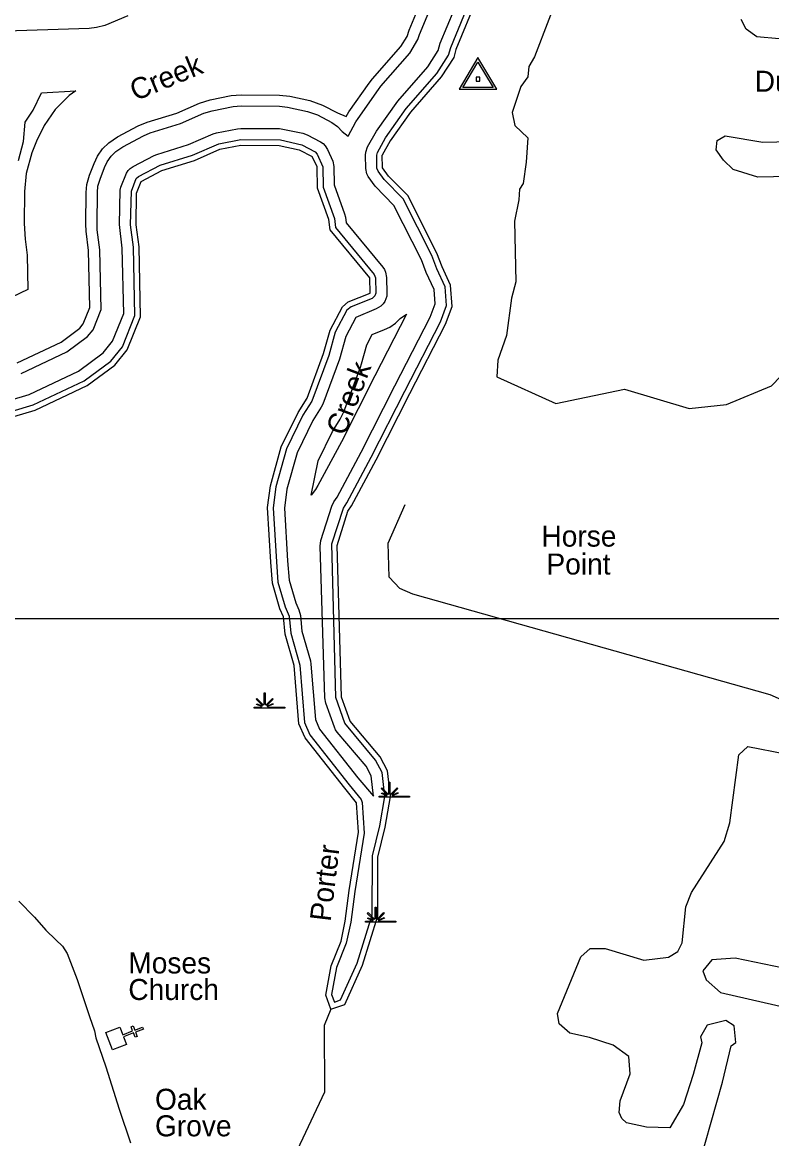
# Model space of a CAD drawing. Extents: x 2532689 to 2764727, y 536648 to 732970.
# Drawn here: x 2648158 to 2653505, y 594108 to 602075 of the extents above; entities that cross this region are included whole.
import ezdxf

# ---------------------------------------------------------------- set-up
doc = ezdxf.new("R2010")
doc.units = 0
for name, color, linetype in [('Exist Cultural Church CELL', 7, 'Continuous'), ('Exist Cultural Church Label', 7, 'Continuous'), ('Exist Hydrographic Buffer Line', 7, 'Continuous'), ('Exist Hydrographic Creek Double Shore', 7, 'Continuous'), ('Exist Hydrographic Creek Single Shore', 7, 'Continuous'), ('Exist Hydrographic Creek Single Shore Label', 7, 'Continuous'), ('Exist Hydrographic Point Label', 7, 'Continuous'), ('Exist Hydrographic Swamp CELL', 7, 'Continuous'), ('Exist Road Secondary Type 51 Attributed', 7, 'Continuous'), ('Exist Survey Geodetic Marker CELL', 7, 'Continuous'), ('Exist Survey Geodetic Marker Label', 7, 'Continuous'), ('Map Preparation Inset Cut Line', 7, 'Continuous')]:
    doc.layers.add(name, color=color, linetype=linetype)

msp = doc.modelspace()

# ---------------------------------------------------------------- linework, layer by layer
at = {"layer": 'Exist Cultural Church CELL'}
msp.add_lwpolyline([(2648853.2, 594902.8), (2648873.8, 594849.7), (2648944.9, 594877.2), (2648933.3, 594907), (2648948.2, 594912.8), (2648959.8, 594882.9), (2649015.9, 594904.6), (2649021.6, 594889.6), (2648965.5, 594868), (2648977, 594838.1), (2648962.1, 594832.3), (2648950.6, 594862.2), (2648879.6, 594834.8), (2648900.2, 594781), (2648800.9, 594742.6), (2648753.9, 594864.5)], close=True, dxfattribs=at)
at = {"layer": 'Exist Hydrographic Buffer Line'}
for points in [[(2650467.6, 601403.3), (2650487.9, 601435.6), (2650632.8, 601641.7), (2650656.4, 601671.5), (2650858.8, 601903.5), (2650903.3, 601973.6), (2650918.7, 602018.2), (2651061.4, 602364.7)], [(2648874.5, 601187.5), (2649022.5, 601265.7), (2649070.5, 601285.7), (2649287.3, 601352.7), (2649453.6, 601425.8), (2649513, 601444.4), (2649663.1, 601473.4), (2649718.3, 601478.5), (2649993.3, 601476.5), (2650049.9, 601470.3), (2650192, 601440), (2650263.5, 601414.1), (2650366.5, 601359.8), (2650406.4, 601331.8), (2650440.9, 601297.3), (2650481.7, 601263.6), (2650537.7, 601364.4), (2650553.5, 601389.6), (2650698.4, 601595.7), (2650716.7, 601618.9), (2650923.2, 601855.2), (2650980.8, 601953), (2650992.5, 601987.7), (2651136.8, 602338)], [(2648913.3, 601017), (2648928, 601031.9), (2648949.3, 601046), (2649097.4, 601124.2), (2649117.9, 601132.8), (2649343.2, 601202.6), (2649518.2, 601279.4), (2649543.6, 601287.3), (2649693.7, 601316.3), (2649717.1, 601318.5), (2649992, 601316.5), (2650016.4, 601313.9), (2650158.3, 601283.5), (2650189.1, 601272.4), (2650286.3, 601221.3), (2650303.7, 601209.3), (2650318.5, 601194.5), (2650334.9, 601168.6), (2650374, 601084.2), (2650381.4, 601045.6), (2650383.9, 600914.3), (2650457.3, 600709.5), (2650463.4, 600684.8), (2650469, 600643.7), (2650729.8, 600327.1), (2650741.5, 600310.7), (2650750.1, 600291.8), (2650757.5, 600252.9), (2650759.3, 600142.4), (2650757.7, 600121.6), (2650752.2, 600101.4), (2650743.3, 600082.5), (2650731.5, 600065.3), (2650716.7, 600050.5), (2650683.7, 600030.9), (2650536.7, 599969.2), (2650465.7, 599833.7), (2650420, 599670.6), (2650301.9, 599350.6), (2650291, 599327.9), (2650230.1, 599232.3), (2650118.1, 599003.7), (2650046.2, 598743.5), (2650028.1, 598607.4), (2650050.3, 598230.8), (2650060.9, 598094.2), (2650109.1, 597932.2), (2650131.9, 597881.3), (2650141.9, 597842.8), (2650152, 597730), (2650212.9, 597517.1), (2650217, 597493.8), (2650249.4, 597098.3), (2650279.3, 597030.7), (2650552.2, 596683.7), (2650663.2, 596553), (2650646.8, 596697.1), (2650611.3, 596765.3), (2650405.4, 597009.3), (2650393.5, 597026.5), (2650384.7, 597045.7), (2650322.8, 597217.2), (2650315.4, 597254.4), (2650283.4, 598336.6), (2650288.9, 598376.4), (2650366.9, 598622.5), (2650381.6, 598653.1), (2650404.4, 598686.9), (2650576, 599007.8), (2650815.7, 599479.8), (2651067.7, 599970), (2651103.6, 600065.2), (2651095.4, 600167.6), (2651039.9, 600288.8), (2651006.4, 600379.5), (2650808.6, 600768.8), (2650675.5, 600906.5), (2650624.4, 600975.8), (2650615.6, 600994.8), (2650608.4, 601033.2), (2650606.4, 601127.7), (2650608.2, 601148.5), (2650621.3, 601185.9), (2650684.1, 601297.5), (2650837.1, 601513.5), (2651051.1, 601758.8), (2651125.4, 601873.7), (2651140.3, 601926.8), (2651288.2, 602284.9)], [(2651214.3, 601896.3), (2651363.6, 602258.4)], [(2648910, 602121.9), (2648746.5, 602053.8), (2648685.9, 602037.6), (2648635, 602032.3), (2647966.1, 602010.3), (2647941.9, 601899.9), (2647927.8, 601850.9), (2647880.8, 601724.2), (2647855, 601669.4), (2647819.1, 601618), (2647797.8, 601594.9), (2647717.6, 601514.5), (2647725.8, 601477.8), (2647734.8, 601412.6), (2647738.3, 601363.4), (2647732.8, 601300.9), (2647716.6, 601240.3)], [(2647931.9, 599254.2), (2648235.1, 599344.5), (2648599.5, 599517.5), (2648789.6, 599658), (2648871.6, 599758.1), (2648961, 599981.8), (2648950.4, 600470.1), (2648930.3, 600630.4), (2648936, 600870.8), (2648970.7, 600959.9), (2648986.7, 600975.3), (2649141.7, 601056.4), (2649371.3, 601127.5), (2649558.8, 601208.8), (2649716.6, 601238.5), (2649999.6, 601235.6), (2650151.8, 601201.6), (2650246.3, 601152), (2650262.7, 601134.4), (2650301.5, 601044), (2650304.1, 600899.6), (2650384.1, 600674.2), (2650392.7, 600610.5), (2650668.1, 600276.1), (2650677.3, 600251.5), (2650679.4, 600142.4), (2650674.2, 600122.4), (2650654.1, 600105.3), (2650503.2, 600045.5), (2650473.1, 600020.3), (2650390.9, 599863.3), (2650344.9, 599698.2), (2650223.1, 599370.7), (2650160.4, 599271.4), (2650042.9, 599032.2), (2649967.6, 598759.5), (2649947.9, 598610.3), (2649970.5, 598225.4), (2649982, 598079.4), (2650033.9, 597904.3), (2650062.2, 597835.8), (2650073, 597715.3), (2650137.2, 597487.3), (2650170.6, 597078.3), (2650210, 596989.1), (2650489.7, 596633.7), (2650574.6, 596529.1), (2650583.4, 596506.4), (2650595.9, 596288), (2650530.1, 595872.3), (2650501.8, 595651.9), (2650469.6, 595502.8), (2650400.3, 595329.7), (2650364.8, 595135.8), (2650384.1, 595082.6), (2650429.2, 595098), (2650547.9, 595360.8), (2650654.6, 595705.1), (2650655.8, 596125.5), (2650708.3, 596339.7), (2650744, 596550.8), (2650724.5, 596720.8), (2650677.9, 596810.1), (2650460, 597072.9), (2650395.4, 597256.8), (2650365.2, 598352.2), (2650448.3, 598608.5), (2650473.3, 598645.8), (2650647, 598970.8), (2650886.9, 599443.3), (2651140.9, 599937.5), (2651185, 600053.7), (2651174.2, 600188.2), (2651114.9, 600316.6), (2651079.6, 600411.6), (2650874.4, 600816), (2650739.4, 600954.4), (2650696.4, 601011.9), (2650688.4, 601035), (2650686.3, 601127.7), (2650691.5, 601147.1), (2650749.7, 601251.5), (2650897.3, 601460.9), (2651115.3, 601710.5), (2651199.4, 601841), (2651214.3, 601896.3)], [(2648130, 601089.8), (2648166, 601224.5), (2648178.3, 601363.4), (2648236, 601449.4), (2648293.4, 601571.2), (2648538.2, 601585.9), (2648491.1, 601552.7), (2648392.6, 601454.2), (2648312.5, 601339.9), (2648258.3, 601226.5), (2648226.3, 601143.2), (2648185.5, 600995.5), (2648173.2, 600867), (2648170.4, 600640.5), (2648176.9, 600528.7), (2648191.3, 600413.5), (2648196.8, 600167.6), (2647962, 600056.3)], [(2648120.1, 599644.2), (2648434.3, 599793.2), (2648567.1, 599891.6), (2648592.8, 599922.8), (2648639.9, 600040.1), (2648630.9, 600446.3), (2648613.3, 600584.3), (2648610.4, 600634.6), (2648613.3, 600861.2), (2648618.8, 600919), (2648637.3, 600985.5), (2648669.2, 601068.9), (2648693.6, 601119.9), (2648729.5, 601171.3), (2648773.8, 601215.6), (2648837, 601258.1), (2648985, 601336.4), (2649047.2, 601362.1), (2649259.4, 601427.8), (2649421.6, 601499.1), (2649498.1, 601522.9), (2649648.2, 601551.9), (2649718.9, 601558.5), (2649993.9, 601556.5), (2650066.7, 601548.6), (2650208.6, 601518.2), (2650300.6, 601484.9), (2650406.4, 601429.1), (2650467.6, 601403.3)], [(2648148.8, 599569.3), (2648475.9, 599724.3), (2648622.9, 599833.1), (2648662.3, 599881.6), (2648720.1, 600025.5), (2648710.9, 600452.2), (2648692.6, 600594.5), (2648690.4, 600633.6), (2648693.2, 600860.2), (2648697.5, 600905.1), (2648711.9, 600956.9), (2648743.9, 601040.2), (2648762.7, 601079.9), (2648790.8, 601119.9), (2648825.3, 601154.4), (2648874.5, 601187.5)], [(2647909.1, 599330.9), (2648206.4, 599419.5), (2648558.3, 599586.4), (2648733.8, 599716.4), (2648801.9, 599799.3), (2648880.9, 599996.3), (2648870.6, 600464.2), (2648850.3, 600631.4), (2648855, 600877.3), (2648861.4, 600899.5), (2648901.4, 600999.9), (2648913.3, 601017)], [(2650218.4, 598700.6), (2650268.4, 598946.7), (2650370.2, 599154), (2650425.9, 599242.3), (2650452.2, 599295.2), (2650570.1, 599615.2), (2650577.3, 599637.3), (2650615.2, 599774.5), (2650653.1, 599846.8), (2650742.3, 599882.1), (2650779.4, 599900), (2650819.4, 599928), (2650853.9, 599962.5), (2650899.6, 599993.3), (2650673.4, 599553), (2650434.1, 599081.8), (2650267.2, 598769.4), (2650248.8, 598742.1), (2650218.4, 598700.6)]]:
    msp.add_lwpolyline(points, dxfattribs=at)
at = {"layer": 'Exist Hydrographic Creek Double Shore'}
for points in [[(2651401.4, 602245), (2651251.5, 601881), (2651236.5, 601824.6), (2651147.3, 601686.4), (2650927.5, 601434.6), (2650782.3, 601228.4), (2650726.3, 601127.7)], [(2647943.4, 599215.9), (2648249.3, 599307.1), (2648620.4, 599483), (2648817.3, 599628.8), (2648906.3, 599737.5), (2649001.4, 599974.5), (2648990.4, 600473.1), (2648970.3, 600629.9), (2648973.3, 600856.5), (2649005.3, 600939.9), (2649153.4, 601018.2), (2649385.3, 601089.9), (2649566.3, 601169.5), (2649716.4, 601198.5), (2649991.4, 601196.5), (2650133.3, 601166.1), (2650226.4, 601117.3)], [(2649907.8, 598611.8), (2649928.5, 598767.6), (2650005.4, 599046.5), (2650125.3, 599291), (2650189.5, 599392.1), (2650307.4, 599712.1), (2650353.3, 599878.1), (2650441.5, 600045.8), (2650482.3, 600080.3), (2650639.4, 600142.4), (2650637.3, 600250.7), (2650354.4, 600593.9), (2650344.3, 600669), (2650264.3, 600892.3), (2650261.5, 601043.2), (2650226.4, 601117.3)], [(2650507.5, 598625.1), (2650682.4, 598952.3), (2650922.4, 599425), (2651177.4, 599921.2), (2651225.4, 600047.9), (2651213.5, 600198.5), (2651152.4, 600330.6), (2651116.3, 600427.7), (2650907.4, 600839.5), (2650771.4, 600978.5), (2650728.4, 601035.9), (2650726.3, 601127.7)], [(2650359.5, 595032.1), (2650323.6, 595132.5), (2650361.5, 595340.8), (2650432.5, 595517.7), (2650462.4, 595660.1), (2650490.5, 595878), (2650556.5, 596294.3), (2650543.4, 596503.9), (2650458.5, 596608.8), (2650175.6, 596968.4), (2650131.5, 597068.4), (2650097.4, 597484), (2650033.5, 597708), (2650022.4, 597832.3), (2649996.3, 597890.4), (2649942.4, 598072), (2649930.5, 598222.6), (2649907.8, 598611.8)], [(2650359.5, 595032.1), (2650458.5, 595065.7), (2650585.5, 595346.6), (2650694.5, 595699.1), (2650694.5, 596116), (2650747.4, 596331.6), (2650784.6, 596549.7), (2650763.4, 596732.8), (2650711.6, 596832.5), (2650497.5, 597086.5), (2650435.6, 597258), (2650403.4, 598340.2), (2650481.5, 598586.3), (2650507.5, 598625.1)]]:
    msp.add_lwpolyline(points, dxfattribs=at)
at = {"layer": 'Exist Hydrographic Creek Single Shore'}
for points in [[(2652016.3, 602365.1), (2651811.5, 601828.2), (2651771.5, 601760.9), (2651764.5, 601685.1), (2651715.5, 601617.5), (2651653.4, 601431), (2651671.4, 601339.9), (2651765.5, 601251.8), (2651752.4, 601077.2), (2651731.5, 600925.3), (2651706.5, 600884.9), (2651700.5, 600809.1), (2651670.4, 600656.9), (2651679.4, 600223.8), (2651648.4, 600107.7), (2651613.4, 599840.3), (2651550.4, 599663.8), (2651544.5, 599545.3)], [(2653558.5, 601957.9), (2653399.4, 601971.2), (2653323.5, 602027.2), (2653288.5, 602094.7)], [(2653630.5, 600975.8), (2653405.5, 600970), (2653229.4, 601025.2), (2653161.5, 601091.4), (2653109.4, 601164.8), (2653116.4, 601230.8), (2653173.4, 601266), (2653441.4, 601221), (2653841.5, 601230.5)], [(2651544.5, 599545.3), (2651965.5, 599355.5), (2652455.5, 599457.4), (2652916.5, 599318.4), (2653182.4, 599348.8), (2653504.6, 599480.1), (2653635.6, 599616.7)], [(2654077.7, 596906.1), (2654033.6, 597012.7), (2653864.6, 597110.9), (2653493.5, 597276.5), (2650944.5, 597994.3), (2650851.4, 598033.3), (2650774.5, 598115.5), (2650769.4, 598358.2), (2650890, 598633.6)], [(2652992.6, 593940.1), (2653154.6, 594511.4), (2653215.7, 594769.9), (2653248.7, 594794.3), (2653237.6, 594912), (2653178.5, 594952.3), (2653045.7, 594917.4), (2652997.7, 594833.4), (2653007.5, 594791), (2652945.6, 594565.3), (2652874.7, 594352.3), (2652778.7, 594184.3), (2652611.6, 594190.6), (2652469.7, 594221), (2652435.6, 594252.5), (2652417.6, 594294.5), (2652424.6, 594376.8), (2652495.5, 594570.1), (2652484.6, 594694.4), (2652374.5, 594775.4), (2652205.6, 594830.9), (2652063.7, 594861.3), (2651987.6, 594927.1), (2651977.6, 595002.2), (2652143.6, 595406.3), (2652208.6, 595464.7), (2652316.5, 595465.8), (2652593.5, 595381.8), (2652768.6, 595402), (2652834.7, 595444), (2652866.7, 595504.4), (2652893.5, 595761.6), (2652933.5, 595865), (2653166.7, 596229.1), (2653205.6, 596361.9), (2653270.6, 596847.2), (2653335.6, 596905.6), (2653603.6, 596854.1)], [(2653796.6, 595282.7), (2653243.5, 595394.9), (2653077.7, 595384.9), (2653012.7, 595306.7), (2653038.7, 595242.2), (2653140.6, 595151.1), (2653928.6, 594969.5)], [(2650359.5, 595032.1), (2650312.5, 594915.3), (2650314.6, 594439.3), (2650099.5, 593984.1), (2649638.5, 593348.2), (2649557.5, 593223.4), (2649523.5, 593139.7)]]:
    msp.add_lwpolyline(points, dxfattribs=at)
at = {"layer": 'Exist Hydrographic Swamp CELL'}
for points in [[(2649812.2, 597188.5), (2649864.9, 597188.6), (2649866.9, 597192.2), (2649828.6, 597207), (2649831.5, 597212.2), (2649869.3, 597196.5), (2649870.9, 597199.4), (2649826.4, 597243.9), (2649831.6, 597249), (2649876.8, 597203.5), (2649883.2, 597205.9), (2649883.2, 597289), (2649890.4, 597289), (2649890.4, 597205.9), (2649896.7, 597203.5), (2649942, 597249), (2649947.2, 597243.9), (2649902.7, 597199.4), (2649904.7, 597195.8), (2649945.6, 597214.4), (2649948.1, 597209.3), (2649907.1, 597191.5), (2649908.7, 597188.6), (2650029.8, 597188.5), (2650029.8, 597181.4), (2649812.2, 597181.4)], [(2650703.2, 596551.7), (2650755.8, 596551.8), (2650757.8, 596555.4), (2650719.6, 596570.3), (2650722.5, 596575.4), (2650760.2, 596559.7), (2650761.8, 596562.6), (2650717.3, 596607.1), (2650722.5, 596612.3), (2650767.8, 596566.8), (2650774.1, 596569.2), (2650774.1, 596652.2), (2650781.3, 596652.2), (2650781.3, 596569.2), (2650787.6, 596566.8), (2650833, 596612.3), (2650838.1, 596607.1), (2650793.7, 596562.6), (2650795.7, 596559), (2650836.6, 596577.6), (2650839, 596572.6), (2650798, 596554.7), (2650799.6, 596551.8), (2650920.7, 596551.7), (2650920.7, 596544.6), (2650703.2, 596544.6)], [(2650605.3, 595660.3), (2650657.9, 595660.3), (2650659.9, 595663.9), (2650621.6, 595678.8), (2650624.5, 595684), (2650662.3, 595668.2), (2650663.9, 595671.1), (2650619.4, 595715.7), (2650624.6, 595720.8), (2650669.9, 595675.3), (2650676.2, 595677.7), (2650676.2, 595760.8), (2650683.4, 595760.8), (2650683.4, 595677.7), (2650689.7, 595675.3), (2650735.1, 595720.8), (2650740.2, 595715.7), (2650695.8, 595671.1), (2650697.8, 595667.5), (2650738.6, 595686.1), (2650741.1, 595681.1), (2650700.1, 595663.3), (2650701.7, 595660.3), (2650822.8, 595660.3), (2650822.8, 595653.2), (2650605.3, 595653.2)]]:
    msp.add_lwpolyline(points, close=True, dxfattribs=at)
at = {"layer": 'Exist Road Secondary Type 51 Attributed'}
msp.add_lwpolyline([(2648131.6, 595803.6), (2648244, 595688.3), (2648326.2, 595596.1), (2648397.6, 595527.4), (2648444.7, 595482.7), (2648478.1, 595429.2), (2648549.9, 595243), (2648635.7, 594980.8), (2648672.1, 594877.6), (2648681.3, 594827.7), (2648754, 594621.2), (2648848.6, 594319.3), (2648929.9, 594079)], dxfattribs=at)
at = {"layer": 'Exist Survey Geodetic Marker CELL'}
for points in [[(2651542.9, 601597.8), (2651409, 601823.8), (2651275.5, 601597.8)], [(2651517, 601609.9), (2651301.5, 601609.9), (2651409, 601792)], [(2651421.3, 601656.5), (2651421.3, 601684.7), (2651397, 601684.7), (2651397, 601656.5)]]:
    msp.add_lwpolyline(points, close=True, dxfattribs=at)
at = {"layer": 'Map Preparation Inset Cut Line'}
msp.add_lwpolyline([(2674379, 597816.9), (2625636, 597816.9), (2625636, 554972.1), (2674379, 554972.1)], close=True, dxfattribs=at)

# ---------------------------------------------------------------- texts
at = {"layer": 'Exist Cultural Church Label'}
for s, p in [('Moses', (2648914, 595286.9)), ('Church', (2648914, 595097.5)), ('Oak', (2649104.4, 594313.9)), ('Grove', (2649104.4, 594124.5))]:
    msp.add_text(s, height=150, dxfattribs=at).set_placement(p)
at = {"layer": 'Exist Hydrographic Creek Single Shore Label'}
for s, rotation, p in [('Creek', 22.45831, (2648964.1, 601511.7)), ('Creek', 69.19516, (2650460.1, 599117.6)), ('Porter', 83.15421, (2650357.5, 595653.2))]:
    msp.add_text(s, height=150, rotation=rotation, dxfattribs=at).set_placement(p)
at = {"layer": 'Exist Hydrographic Point Label'}
for s, p in [('Horse', (2651862.1, 598333.3)), ('Point', (2651897.8, 598134.1))]:
    msp.add_text(s, height=150, dxfattribs=at).set_placement(p)
at = {"layer": 'Exist Survey Geodetic Marker Label'}
msp.add_text('Durham', height=150, dxfattribs=at).set_placement((2653384, 601579.8))

doc.saveas('drawing.dxf')
